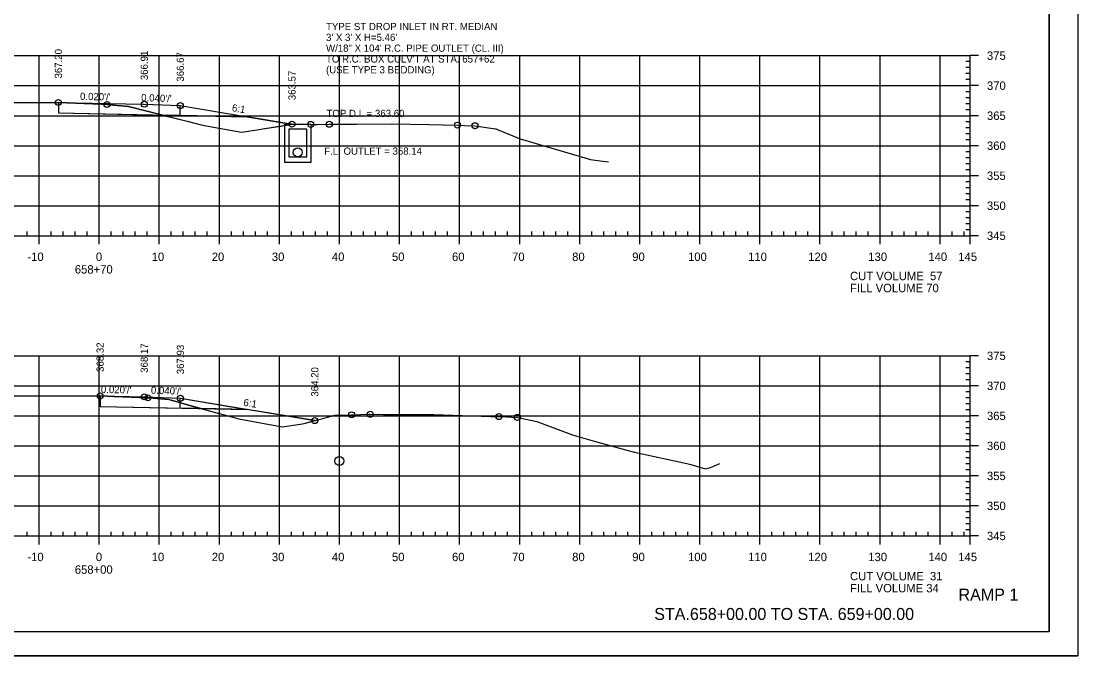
# Model space of a CAD drawing. Extents: x 1359801 to 1362404, y 372415 to 374228.
# Drawn here: x 1359958.4 to 1360134.3, y 372734.6 to 372840.3 of the extents above; entities that cross this region are included whole.
import ezdxf

# ---------------------------------------------------------------- set-up
doc = ezdxf.new("R2010")
doc.units = 0
for name, color, linetype in [('S_DRG_PT_SYM', 7, 'Continuous'), ('S_ELECTRIC_UTILITIES_ANNOT', 7, 'Continuous'), ('S_IRON_PIN', 7, 'Continuous'), ('S_MAILBOX', 7, 'Continuous'), ('S_PRIMARY_CTL', 7, 'Continuous'), ('S_SANITARY_SEWER', 7, 'Continuous'), ('S_SHOULDER', 7, 'Continuous'), ('S_SIGN', 7, 'Continuous'), ('S_UNDERGROUND_CABLE', 7, 'Continuous'), ('S_UTILITY_POLE_ANNOT', 7, 'Continuous'), ('S_UTL_PT_SYM', 7, 'Continuous'), ('S_WATER_UTILITIES', 7, 'Continuous')]:
    doc.layers.add(name, color=color, linetype=linetype)

msp = doc.modelspace()

# ---------------------------------------------------------------- linework, layer by layer
at = {"layer": 'S_DRG_PT_SYM'}
for points in [[(1359956.61, 372826.79), (1359964.55, 372826.78), (1359971.73, 372826.49), (1359972.65, 372826.45), (1359973.12, 372826.41), (1359976.2, 372826.1), (1359985.97, 372823.65), (1359988.33, 372823.06), (1359989.75, 372822.8), (1359995.06, 372821.85), (1359997.96, 372822.27), (1359998.58, 372822.37), (1360003.42, 372823.15), (1360003.61, 372823.18), (1360003.76, 372823.18), (1360006.58, 372823.13), (1360007.62, 372823.13), (1360009.66, 372823.15), (1360014.21, 372823.17), (1360020.04, 372823.21), (1360026.23, 372823.1), (1360030.99, 372823.01), (1360032.14, 372822.97), (1360033.9, 372822.91), (1360037.3, 372822.41), (1360037.44, 372822.39), (1360037.5, 372822.36), (1360041.43, 372820.71), (1360043.73, 372820.05), (1360053.13, 372817.26), (1360054.73, 372817.06), (1360056.13, 372816.89)], [(1359921.42, 372777.91), (1359970.23, 372777.9), (1359971.5, 372777.9), (1359973.82, 372777.81), (1359979.45, 372777.59), (1359979.66, 372777.58), (1359982.95, 372777.32), (1359986.46, 372776.32), (1359994.59, 372774.07), (1360000.9, 372772.93), (1360001.87, 372772.75), (1360004.81, 372773.22), (1360005.46, 372773.33), (1360007.76, 372773.92), (1360010.6, 372774.69), (1360013.29, 372774.76), (1360013.39, 372774.76), (1360016.29, 372774.84), (1360016.47, 372774.84), (1360018.7, 372774.83), (1360027.04, 372774.8), (1360036.55, 372774.5), (1360037.89, 372774.46), (1360038.22, 372774.45), (1360040.97, 372774.33), (1360041.31, 372774.25), (1360044.22, 372773.64), (1360049.98, 372771.48), (1360050.85, 372771.19), (1360053.96, 372770.29), (1360059.17, 372768.87), (1360060.47, 372768.53), (1360069.18, 372766.64), (1360069.86, 372766.5), (1360072.27, 372765.77), (1360073.1, 372765.96), (1360074.65, 372766.62)]]:
    msp.add_lwpolyline(points, dxfattribs=at)
at = {"layer": 'S_ELECTRIC_UTILITIES_ANNOT'}
for p, q in [((1359981.86, 372824.68), (1359976.2, 372826.1)), ((1359995.96, 372824.4), (1359981.86, 372824.68)), ((1360003.26, 372823.19), (1359995.96, 372824.4)), ((1360003.28, 372823.18), (1360003.26, 372823.18)), ((1360003.42, 372823.16), (1360003.28, 372823.18)), ((1359988.27, 372775.82), (1359986.46, 372776.32)), ((1359995.98, 372775.66), (1359988.27, 372775.82)), ((1359988.27, 372775.82), (1359994.59, 372774.07)), ((1360007.24, 372773.78), (1359995.98, 372775.66))]:
    msp.add_line(p, q, dxfattribs=at)
for points in [[(1359976.2, 372826.1), (1359973.12, 372826.41), (1359972.65, 372826.45), (1359971.73, 372826.49), (1359964.55, 372826.78)], [(1359964.55, 372826.78), (1359964.55, 372825.03), (1359981.86, 372824.68)], [(1359981.86, 372824.68), (1359985.97, 372823.65), (1359988.33, 372823.06), (1359989.75, 372822.8), (1359995.06, 372821.85), (1359997.96, 372822.27), (1359998.58, 372822.37), (1360002.24, 372822.96), (1360003.42, 372823.15)], [(1360003.26, 372823.18), (1360003.26, 372823.19)], [(1360003.42, 372823.15), (1360003.42, 372823.16)], [(1359986.46, 372776.32), (1359982.95, 372777.32), (1359979.66, 372777.58), (1359979.45, 372777.59), (1359973.82, 372777.81), (1359971.5, 372777.9)], [(1359971.5, 372777.9), (1359971.5, 372776.15), (1359988.27, 372775.82)], [(1359994.59, 372774.07), (1360000.9, 372772.93), (1360001.87, 372772.75), (1360004.81, 372773.22), (1360005.46, 372773.33), (1360007.24, 372773.78)]]:
    msp.add_lwpolyline(points, dxfattribs=at)
at = {"layer": 'S_MAILBOX'}
for p, q in [((1359826.35, 372834.58), (1360116.35, 372834.58)), ((1359961.35, 372804.58), (1359961.35, 372834.58)), ((1359971.35, 372804.58), (1359971.35, 372834.58)), ((1359981.35, 372804.58), (1359981.35, 372834.58)), ((1359991.35, 372804.58), (1359991.35, 372834.58)), ((1360001.35, 372804.58), (1360001.35, 372834.58)), ((1360011.35, 372804.58), (1360011.35, 372834.58)), ((1360021.35, 372804.58), (1360021.35, 372834.58)), ((1360031.35, 372804.58), (1360031.35, 372834.58)), ((1360041.35, 372804.58), (1360041.35, 372834.58)), ((1360051.35, 372804.58), (1360051.35, 372834.58)), ((1360061.35, 372804.58), (1360061.35, 372834.58)), ((1360071.35, 372804.58), (1360071.35, 372834.58)), ((1360081.35, 372804.58), (1360081.35, 372834.58)), ((1360091.35, 372804.58), (1360091.35, 372834.58)), ((1360101.35, 372804.58), (1360101.35, 372834.58)), ((1360111.35, 372804.58), (1360111.35, 372834.58)), ((1360116.35, 372804.58), (1360116.35, 372834.58)), ((1359826.35, 372829.58), (1360116.35, 372829.58)), ((1359826.35, 372824.58), (1360116.35, 372824.58)), ((1359826.35, 372819.58), (1360116.35, 372819.58)), ((1359826.35, 372814.58), (1360116.35, 372814.58)), ((1359826.35, 372809.58), (1360116.35, 372809.58)), ((1359826.35, 372804.58), (1360116.35, 372804.58)), ((1359826.35, 372784.58), (1360116.35, 372784.58)), ((1359961.35, 372754.58), (1359961.35, 372784.58)), ((1359971.35, 372754.58), (1359971.35, 372784.58)), ((1359981.35, 372754.58), (1359981.35, 372784.58)), ((1359991.35, 372754.58), (1359991.35, 372784.58)), ((1360001.35, 372754.58), (1360001.35, 372784.58)), ((1360011.35, 372754.58), (1360011.35, 372784.58)), ((1360021.35, 372754.58), (1360021.35, 372784.58)), ((1360031.35, 372754.58), (1360031.35, 372784.58)), ((1360041.35, 372754.58), (1360041.35, 372784.58)), ((1360051.35, 372754.58), (1360051.35, 372784.58)), ((1360061.35, 372754.58), (1360061.35, 372784.58)), ((1360071.35, 372754.58), (1360071.35, 372784.58)), ((1360081.35, 372754.58), (1360081.35, 372784.58)), ((1360091.35, 372754.58), (1360091.35, 372784.58)), ((1360101.35, 372754.58), (1360101.35, 372784.58)), ((1360111.35, 372754.58), (1360111.35, 372784.58)), ((1360116.35, 372754.58), (1360116.35, 372784.58)), ((1359826.35, 372779.58), (1360116.35, 372779.58)), ((1359826.35, 372774.58), (1360116.35, 372774.58)), ((1359826.35, 372769.58), (1360116.35, 372769.58)), ((1359826.35, 372764.58), (1360116.35, 372764.58)), ((1359826.35, 372759.58), (1360116.35, 372759.58)), ((1359826.35, 372754.58), (1360116.35, 372754.58))]:
    msp.add_line(p, q, dxfattribs=at)
at = {"layer": 'S_SANITARY_SEWER'}
for points in [[(1359964.55, 372826.78), (1359978.55, 372826.5), (1359978.85, 372826.49), (1359984.85, 372826.25), (1359995.96, 372824.4), (1360003.26, 372823.19), (1360003.44, 372823.16)], [(1359971.5, 372777.9), (1359978.85, 372777.75), (1359984.86, 372777.51), (1360007.24, 372773.78)]]:
    msp.add_lwpolyline(points, dxfattribs=at)
at = {"layer": 'S_SHOULDER'}
msp.add_line((1359800.95, 372734.61), (1360134.28, 372734.61), dxfattribs=at)
for points in [[(1359800.94, 372947.94), (1360134.28, 372947.94), (1360134.28, 372734.6), (1359800.94, 372734.6)], [(1360047.27, 372944.04), (1360047.27, 372934.16), (1360083, 372934.16), (1360083, 372931.24), (1360106.2, 372931.24), (1360106.2, 372906.91), (1360129.53, 372906.91), (1360129.53, 372738.58), (1359813.35, 372738.58), (1359813.35, 372944.04)]]:
    msp.add_lwpolyline(points, close=True, dxfattribs=at)
for points in [[(1359984.85, 372824.62), (1359984.85, 372826.25), (1359995.96, 372824.4)], [(1359995.96, 372824.4), (1359984.85, 372824.62)], [(1359984.85, 372775.88), (1359984.85, 372777.34), (1359984.86, 372777.51), (1359995.98, 372775.66)], [(1359995.98, 372775.66), (1359984.85, 372775.88)]]:
    msp.add_lwpolyline(points, dxfattribs=at)
for centre in [(1359964.55, 372826.78), (1359972.65, 372826.45), (1359978.85, 372826.49), (1359984.85, 372826.25), (1360003.44, 372823.16), (1360006.58, 372823.13), (1360009.66, 372823.15), (1360030.99, 372823.01), (1360033.9, 372822.91), (1359971.5, 372777.9), (1359978.85, 372777.75), (1359979.45, 372777.59), (1359984.86, 372777.51), (1360013.39, 372774.76), (1360016.47, 372774.84), (1360037.89, 372774.46), (1360040.97, 372774.33), (1360007.24, 372773.78)]:
    msp.add_circle(centre, 0.5, dxfattribs=at)
at = {"layer": 'S_UNDERGROUND_CABLE'}
for points in [[(1359964.55, 372826.78), (1359964.55, 372825.03), (1359995.96, 372824.4)], [(1359971.5, 372777.9), (1359971.5, 372776.15), (1359995.98, 372775.66)]]:
    msp.add_lwpolyline(points, dxfattribs=at)
at = {"layer": 'S_UTILITY_POLE_ANNOT'}
msp.add_line((1360003.56, 372823.18), (1360006.56, 372823.18), dxfattribs=at)
for points in [[(1360002.24, 372823.18), (1360006.58, 372823.18), (1360006.58, 372823.18), (1360006.58, 372816.8), (1360002.24, 372816.8)], [(1360002.91, 372822.35), (1360002.91, 372817.72), (1360005.91, 372817.72), (1360005.91, 372822.35)]]:
    msp.add_lwpolyline(points, close=True, dxfattribs=at)
for centre in [(1360004.41, 372818.47), (1360011.35, 372767.07)]:
    msp.add_circle(centre, 0.75, dxfattribs=at)
at = {"layer": 'S_UTL_PT_SYM'}
for q in [(1360129.53, 372944.04), (1359813.35, 372738.58)]:
    msp.add_line((1360129.53, 372738.58), q, dxfattribs=at)
at = {"layer": 'S_WATER_UTILITIES'}
for p, q in [((1360116.35, 372804.58), (1360116.35, 372834.58)), ((1360117.75, 372834.58), (1360116.35, 372834.58)), ((1360116.35, 372833.58), (1360115.65, 372833.58)), ((1360116.35, 372832.58), (1360115.65, 372832.58)), ((1360116.35, 372831.58), (1360115.65, 372831.58)), ((1360116.35, 372830.58), (1360115.65, 372830.58)), ((1360117.75, 372829.58), (1360116.35, 372829.58)), ((1360116.35, 372828.58), (1360115.65, 372828.58)), ((1360116.35, 372827.58), (1360115.65, 372827.58)), ((1360116.35, 372826.58), (1360115.65, 372826.58)), ((1360116.35, 372825.58), (1360115.65, 372825.58)), ((1360117.75, 372824.58), (1360116.35, 372824.58)), ((1360116.35, 372823.58), (1360115.65, 372823.58)), ((1360116.35, 372822.58), (1360115.65, 372822.58)), ((1360116.35, 372821.58), (1360115.65, 372821.58)), ((1360116.35, 372820.58), (1360115.65, 372820.58)), ((1360117.75, 372819.58), (1360116.35, 372819.58)), ((1360116.35, 372818.58), (1360115.65, 372818.58)), ((1360116.35, 372817.58), (1360115.65, 372817.58)), ((1360116.35, 372816.58), (1360115.65, 372816.58)), ((1360116.35, 372815.58), (1360115.65, 372815.58)), ((1360116.35, 372813.58), (1360115.65, 372813.58)), ((1360117.75, 372814.58), (1360116.35, 372814.58)), ((1360116.35, 372812.58), (1360115.65, 372812.58)), ((1360116.35, 372811.58), (1360115.65, 372811.58)), ((1360116.35, 372810.58), (1360115.65, 372810.58)), ((1360116.35, 372808.58), (1360115.65, 372808.58)), ((1360117.75, 372809.58), (1360116.35, 372809.58)), ((1360116.35, 372807.58), (1360115.65, 372807.58)), ((1360116.35, 372806.58), (1360115.65, 372806.58)), ((1359826.35, 372804.58), (1360116.35, 372804.58)), ((1359959.35, 372804.58), (1359959.35, 372805.28)), ((1359961.35, 372803.18), (1359961.35, 372804.58)), ((1359963.35, 372804.58), (1359963.35, 372805.28)), ((1359965.35, 372804.58), (1359965.35, 372805.28)), ((1359967.35, 372804.58), (1359967.35, 372805.28)), ((1359969.35, 372804.58), (1359969.35, 372805.28)), ((1359971.35, 372803.18), (1359971.35, 372804.58)), ((1359973.35, 372804.58), (1359973.35, 372805.28)), ((1359975.35, 372804.58), (1359975.35, 372805.28)), ((1359977.35, 372804.58), (1359977.35, 372805.28)), ((1359979.35, 372804.58), (1359979.35, 372805.28)), ((1359981.35, 372803.18), (1359981.35, 372804.58)), ((1359983.35, 372804.58), (1359983.35, 372805.28)), ((1359985.35, 372804.58), (1359985.35, 372805.28)), ((1359987.35, 372804.58), (1359987.35, 372805.28)), ((1359989.35, 372804.58), (1359989.35, 372805.28)), ((1359991.35, 372803.18), (1359991.35, 372804.58)), ((1359993.35, 372804.58), (1359993.35, 372805.28)), ((1359995.35, 372804.58), (1359995.35, 372805.28)), ((1359997.35, 372804.58), (1359997.35, 372805.28)), ((1359999.35, 372804.58), (1359999.35, 372805.28)), ((1360001.35, 372803.18), (1360001.35, 372804.58)), ((1360003.35, 372804.58), (1360003.35, 372805.28)), ((1360005.35, 372804.58), (1360005.35, 372805.28)), ((1360007.35, 372804.58), (1360007.35, 372805.28)), ((1360009.35, 372804.58), (1360009.35, 372805.28)), ((1360011.35, 372803.18), (1360011.35, 372804.58)), ((1360013.35, 372804.58), (1360013.35, 372805.28)), ((1360015.35, 372804.58), (1360015.35, 372805.28)), ((1360017.35, 372804.58), (1360017.35, 372805.28)), ((1360019.35, 372804.58), (1360019.35, 372805.28)), ((1360021.35, 372803.18), (1360021.35, 372804.58)), ((1360023.35, 372804.58), (1360023.35, 372805.28)), ((1360025.35, 372804.58), (1360025.35, 372805.28)), ((1360027.35, 372804.58), (1360027.35, 372805.28)), ((1360029.35, 372804.58), (1360029.35, 372805.28)), ((1360031.35, 372803.18), (1360031.35, 372804.58)), ((1360033.35, 372804.58), (1360033.35, 372805.28)), ((1360035.35, 372804.58), (1360035.35, 372805.28)), ((1360037.35, 372804.58), (1360037.35, 372805.28)), ((1360039.35, 372804.58), (1360039.35, 372805.28)), ((1360041.35, 372803.18), (1360041.35, 372804.58)), ((1360043.35, 372804.58), (1360043.35, 372805.28)), ((1360045.35, 372804.58), (1360045.35, 372805.28)), ((1360047.35, 372804.58), (1360047.35, 372805.28)), ((1360049.35, 372804.58), (1360049.35, 372805.28)), ((1360051.35, 372803.18), (1360051.35, 372804.58)), ((1360053.35, 372804.58), (1360053.35, 372805.28)), ((1360055.35, 372804.58), (1360055.35, 372805.28)), ((1360057.35, 372804.58), (1360057.35, 372805.28)), ((1360059.35, 372804.58), (1360059.35, 372805.28)), ((1360061.35, 372803.18), (1360061.35, 372804.58)), ((1360063.35, 372804.58), (1360063.35, 372805.28)), ((1360065.35, 372804.58), (1360065.35, 372805.28)), ((1360067.35, 372804.58), (1360067.35, 372805.28)), ((1360069.35, 372804.58), (1360069.35, 372805.28)), ((1360071.35, 372803.18), (1360071.35, 372804.58)), ((1360073.35, 372804.58), (1360073.35, 372805.28)), ((1360075.35, 372804.58), (1360075.35, 372805.28)), ((1360077.35, 372804.58), (1360077.35, 372805.28)), ((1360079.35, 372804.58), (1360079.35, 372805.28)), ((1360081.35, 372803.18), (1360081.35, 372804.58)), ((1360083.35, 372804.58), (1360083.35, 372805.28)), ((1360085.35, 372804.58), (1360085.35, 372805.28)), ((1360087.35, 372804.58), (1360087.35, 372805.28)), ((1360089.35, 372804.58), (1360089.35, 372805.28)), ((1360091.35, 372803.18), (1360091.35, 372804.58)), ((1360093.35, 372804.58), (1360093.35, 372805.28)), ((1360095.35, 372804.58), (1360095.35, 372805.28)), ((1360097.35, 372804.58), (1360097.35, 372805.28)), ((1360099.35, 372804.58), (1360099.35, 372805.28)), ((1360101.35, 372803.18), (1360101.35, 372804.58)), ((1360103.35, 372804.58), (1360103.35, 372805.28)), ((1360105.35, 372804.58), (1360105.35, 372805.28)), ((1360107.35, 372804.58), (1360107.35, 372805.28)), ((1360109.35, 372804.58), (1360109.35, 372805.28)), ((1360111.35, 372803.18), (1360111.35, 372804.58)), ((1360113.35, 372804.58), (1360113.35, 372805.28)), ((1360115.35, 372804.58), (1360115.35, 372805.28)), ((1360116.35, 372805.58), (1360115.65, 372805.58)), ((1360116.35, 372803.18), (1360116.35, 372804.58)), ((1360117.75, 372804.58), (1360116.35, 372804.58)), ((1360116.35, 372783.58), (1360115.65, 372783.58)), ((1360116.35, 372754.58), (1360116.35, 372784.58)), ((1360117.75, 372784.58), (1360116.35, 372784.58)), ((1360116.35, 372782.58), (1360115.65, 372782.58)), ((1360116.35, 372781.58), (1360115.65, 372781.58)), ((1360116.35, 372780.58), (1360115.65, 372780.58)), ((1360116.35, 372778.58), (1360115.65, 372778.58)), ((1360117.75, 372779.58), (1360116.35, 372779.58)), ((1360116.35, 372777.58), (1360115.65, 372777.58)), ((1360116.35, 372776.58), (1360115.65, 372776.58)), ((1360116.35, 372775.58), (1360115.65, 372775.58)), ((1360116.35, 372773.58), (1360115.65, 372773.58)), ((1360117.75, 372774.58), (1360116.35, 372774.58)), ((1360116.35, 372772.58), (1360115.65, 372772.58)), ((1360116.35, 372771.58), (1360115.65, 372771.58)), ((1360116.35, 372770.58), (1360115.65, 372770.58)), ((1360117.75, 372769.58), (1360116.35, 372769.58)), ((1360116.35, 372768.58), (1360115.65, 372768.58)), ((1360116.35, 372767.58), (1360115.65, 372767.58)), ((1360116.35, 372766.58), (1360115.65, 372766.58)), ((1360116.35, 372765.58), (1360115.65, 372765.58)), ((1360117.75, 372764.58), (1360116.35, 372764.58)), ((1360116.35, 372763.58), (1360115.65, 372763.58)), ((1360116.35, 372762.58), (1360115.65, 372762.58)), ((1360116.35, 372761.58), (1360115.65, 372761.58)), ((1360116.35, 372760.58), (1360115.65, 372760.58)), ((1360117.75, 372759.58), (1360116.35, 372759.58)), ((1360116.35, 372758.58), (1360115.65, 372758.58)), ((1360116.35, 372757.58), (1360115.65, 372757.58)), ((1359959.35, 372754.58), (1359959.35, 372755.28)), ((1359963.35, 372754.58), (1359963.35, 372755.28)), ((1359965.35, 372754.58), (1359965.35, 372755.28)), ((1359967.35, 372754.58), (1359967.35, 372755.28)), ((1359969.35, 372754.58), (1359969.35, 372755.28)), ((1359973.35, 372754.58), (1359973.35, 372755.28)), ((1359975.35, 372754.58), (1359975.35, 372755.28)), ((1359977.35, 372754.58), (1359977.35, 372755.28)), ((1359979.35, 372754.58), (1359979.35, 372755.28)), ((1359983.35, 372754.58), (1359983.35, 372755.28)), ((1359985.35, 372754.58), (1359985.35, 372755.28)), ((1359987.35, 372754.58), (1359987.35, 372755.28)), ((1359989.35, 372754.58), (1359989.35, 372755.28)), ((1359993.35, 372754.58), (1359993.35, 372755.28)), ((1359995.35, 372754.58), (1359995.35, 372755.28)), ((1359997.35, 372754.58), (1359997.35, 372755.28)), ((1359999.35, 372754.58), (1359999.35, 372755.28)), ((1360003.35, 372754.58), (1360003.35, 372755.28)), ((1360005.35, 372754.58), (1360005.35, 372755.28)), ((1360007.35, 372754.58), (1360007.35, 372755.28)), ((1360009.35, 372754.58), (1360009.35, 372755.28)), ((1360013.35, 372754.58), (1360013.35, 372755.28)), ((1360015.35, 372754.58), (1360015.35, 372755.28)), ((1360017.35, 372754.58), (1360017.35, 372755.28)), ((1360019.35, 372754.58), (1360019.35, 372755.28)), ((1360023.35, 372754.58), (1360023.35, 372755.28)), ((1360025.35, 372754.58), (1360025.35, 372755.28)), ((1360027.35, 372754.58), (1360027.35, 372755.28)), ((1360029.35, 372754.58), (1360029.35, 372755.28)), ((1360033.35, 372754.58), (1360033.35, 372755.28)), ((1360035.35, 372754.58), (1360035.35, 372755.28)), ((1360037.35, 372754.58), (1360037.35, 372755.28)), ((1360039.35, 372754.58), (1360039.35, 372755.28)), ((1360043.35, 372754.58), (1360043.35, 372755.28)), ((1360045.35, 372754.58), (1360045.35, 372755.28)), ((1360047.35, 372754.58), (1360047.35, 372755.28)), ((1360049.35, 372754.58), (1360049.35, 372755.28)), ((1360053.35, 372754.58), (1360053.35, 372755.28)), ((1360055.35, 372754.58), (1360055.35, 372755.28)), ((1360057.35, 372754.58), (1360057.35, 372755.28)), ((1360059.35, 372754.58), (1360059.35, 372755.28)), ((1360063.35, 372754.58), (1360063.35, 372755.28)), ((1360065.35, 372754.58), (1360065.35, 372755.28)), ((1360067.35, 372754.58), (1360067.35, 372755.28)), ((1360069.35, 372754.58), (1360069.35, 372755.28)), ((1360073.35, 372754.58), (1360073.35, 372755.28)), ((1360075.35, 372754.58), (1360075.35, 372755.28)), ((1360077.35, 372754.58), (1360077.35, 372755.28)), ((1360079.35, 372754.58), (1360079.35, 372755.28)), ((1360083.35, 372754.58), (1360083.35, 372755.28)), ((1360085.35, 372754.58), (1360085.35, 372755.28)), ((1360087.35, 372754.58), (1360087.35, 372755.28)), ((1360089.35, 372754.58), (1360089.35, 372755.28)), ((1360093.35, 372754.58), (1360093.35, 372755.28)), ((1360095.35, 372754.58), (1360095.35, 372755.28)), ((1360097.35, 372754.58), (1360097.35, 372755.28)), ((1360099.35, 372754.58), (1360099.35, 372755.28)), ((1360103.35, 372754.58), (1360103.35, 372755.28)), ((1360105.35, 372754.58), (1360105.35, 372755.28)), ((1360107.35, 372754.58), (1360107.35, 372755.28)), ((1360109.35, 372754.58), (1360109.35, 372755.28)), ((1360113.35, 372754.58), (1360113.35, 372755.28)), ((1360115.35, 372754.58), (1360115.35, 372755.28)), ((1360116.35, 372756.58), (1360115.65, 372756.58)), ((1360116.35, 372755.58), (1360115.65, 372755.58)), ((1359826.35, 372754.58), (1360116.35, 372754.58)), ((1359961.35, 372753.18), (1359961.35, 372754.58)), ((1359971.35, 372753.18), (1359971.35, 372754.58)), ((1359981.35, 372753.18), (1359981.35, 372754.58)), ((1359991.35, 372753.18), (1359991.35, 372754.58)), ((1360001.35, 372753.18), (1360001.35, 372754.58)), ((1360011.35, 372753.18), (1360011.35, 372754.58)), ((1360021.35, 372753.18), (1360021.35, 372754.58)), ((1360031.35, 372753.18), (1360031.35, 372754.58)), ((1360041.35, 372753.18), (1360041.35, 372754.58)), ((1360051.35, 372753.18), (1360051.35, 372754.58)), ((1360061.35, 372753.18), (1360061.35, 372754.58)), ((1360071.35, 372753.18), (1360071.35, 372754.58)), ((1360081.35, 372753.18), (1360081.35, 372754.58)), ((1360091.35, 372753.18), (1360091.35, 372754.58)), ((1360101.35, 372753.18), (1360101.35, 372754.58)), ((1360111.35, 372753.18), (1360111.35, 372754.58)), ((1360116.35, 372753.18), (1360116.35, 372754.58)), ((1360117.75, 372754.58), (1360116.35, 372754.58))]:
    msp.add_line(p, q, dxfattribs=at)

# ---------------------------------------------------------------- texts
at = {"layer": 'S_IRON_PIN'}
for s, rotation, p in [('367.20', 90, (1359965.15, 372830.78)), ('366.91', 90, (1359979.45, 372830.49)), ('366.67', 90, (1359985.45, 372830.25)), ('363.57', 90, (1360004.04, 372827.16)), ("0.020'/'", 358.8542, (1359968.15, 372827.21)), ("0.040'/'", 357.7094, (1359978.31, 372827.02)), ('6:1', 350.5377, (1359993.38, 372825.34)), ('368.32', 90, (1359972.1, 372781.9)), ('368.17', 90, (1359979.45, 372781.75)), ('367.93', 90, (1359985.46, 372781.51)), ('364.20', 90, (1360007.84, 372777.78)), ("0.020'/'", 358.8542, (1359971.62, 372778.4)), ("0.040'/'", 357.7094, (1359979.94, 372778.28)), ('6:1', 350.5377, (1359995.29, 372776.28))]:
    msp.add_text(s, height=1.2, rotation=rotation, dxfattribs=at).set_placement(p)
at = {"layer": 'S_PRIMARY_CTL'}
for s, p in [('375', (1360119.15, 372833.88)), ('370', (1360119.15, 372828.88)), ('365', (1360119.15, 372823.88)), ('360', (1360119.15, 372818.88)), ('355', (1360119.15, 372813.88)), ('350', (1360119.15, 372808.88)), ('345', (1360119.15, 372803.88)), ('-10', (1359959.39, 372800.38)), ('0', (1359970.79, 372800.38)), ('10', (1359980.09, 372800.38)), ('20', (1359990.09, 372800.38)), ('30', (1360000.09, 372800.38)), ('40', (1360010.09, 372800.38)), ('50', (1360020.09, 372800.38)), ('60', (1360030.09, 372800.38)), ('70', (1360040.09, 372800.38)), ('80', (1360050.09, 372800.38)), ('90', (1360060.09, 372800.38)), ('100', (1360069.39, 372800.38)), ('110', (1360079.39, 372800.38)), ('120', (1360089.39, 372800.38)), ('130', (1360099.39, 372800.38)), ('140', (1360109.39, 372800.38)), ('145', (1360114.38, 372800.38)), ('658+70', (1359967.29, 372798.28)), ('CUT VOLUME  57', (1360096.35, 372797.18)), ('FILL VOLUME 70', (1360096.35, 372795.18)), ('375', (1360119.15, 372783.88)), ('370', (1360119.15, 372778.88)), ('365', (1360119.15, 372773.88)), ('360', (1360119.15, 372768.88)), ('355', (1360119.15, 372763.88)), ('350', (1360119.15, 372758.88)), ('345', (1360119.15, 372753.88)), ('-10', (1359959.39, 372750.38)), ('0', (1359970.79, 372750.38)), ('10', (1359980.09, 372750.38)), ('20', (1359990.09, 372750.38)), ('30', (1360000.09, 372750.38)), ('40', (1360010.09, 372750.38)), ('50', (1360020.09, 372750.38)), ('60', (1360030.09, 372750.38)), ('70', (1360040.09, 372750.38)), ('80', (1360050.09, 372750.38)), ('90', (1360060.09, 372750.38)), ('100', (1360069.39, 372750.38)), ('110', (1360079.39, 372750.38)), ('120', (1360089.39, 372750.38)), ('130', (1360099.39, 372750.38)), ('140', (1360109.39, 372750.38)), ('145', (1360114.38, 372750.38)), ('658+00', (1359967.29, 372748.28)), ('CUT VOLUME  31', (1360096.35, 372747.18)), ('FILL VOLUME 34', (1360096.35, 372745.18))]:
    msp.add_text(s, height=1.4, dxfattribs=at).set_placement(p)
at = {"layer": 'S_SHOULDER'}
for p in [(1359964.51, 372826.73), (1359971.45, 372777.85)]:
    msp.add_text('+', height=0.1, dxfattribs=at).set_placement(p)
at = {"layer": 'S_SIGN'}
for s, p in [('RAMP 1', (1360114.41, 372743.81)), ('STA.658+00.00 TO STA. 659+00.00', (1360063.75, 372740.58))]:
    msp.add_text(s, height=2, dxfattribs=at).set_placement(p)
at = {"layer": 'S_UTILITY_POLE_ANNOT'}
for s, p in [('TYPE ST DROP INLET IN RT. MEDIAN', (1360009.11, 372838.83)), ("3' X 3' X H=5.46'", (1360009.11, 372837.03)), ('W/18" X 104\' R.C. PIPE OUTLET (CL. III)', (1360009.11, 372835.23)), ("TO R.C. BOX CULV'T AT STA. 657+62", (1360009.11, 372833.43)), ('(USE TYPE 3 BEDDING)', (1360009.11, 372831.63)), ('TOP D.I. = 363.60', (1360009.19, 372824.36)), ('F.L. OUTLET = 358.14', (1360008.81, 372818.08))]:
    msp.add_text(s, height=1.2, dxfattribs=at).set_placement(p)

doc.saveas('drawing.dxf')
